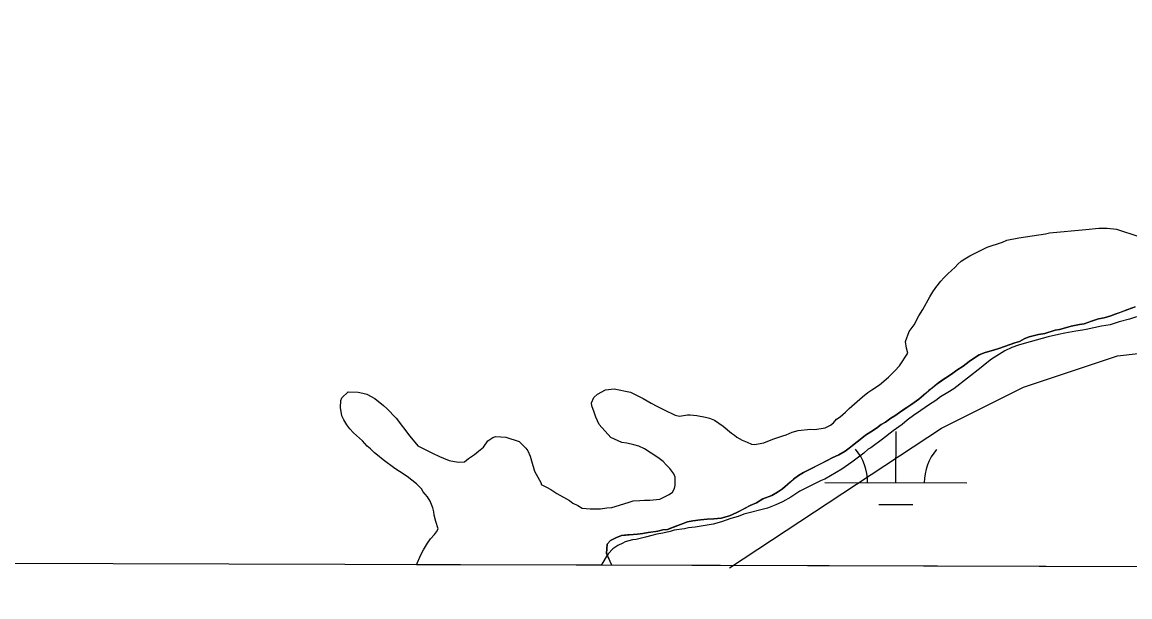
# Model space of a CAD drawing. Extents: x 3161514 to 3199414, y 831166 to 856601.
# Drawn here: x 3188623 to 3189403, y 836546 to 836951 of the extents above; entities that cross this region are included whole.
import ezdxf

# ---------------------------------------------------------------- set-up
doc = ezdxf.new("R2010")
doc.units = 0
for name, color, linetype in [('V-GRID-FRAM', 7, 'Continuous'), ('V-ROAD-CNTR', 7, 'Continuous'), ('V-SITE-VEGE', 7, 'Continuous'), ('V-TOPO-SHOR', 7, 'Continuous'), ('V-WETL-SWMP', 7, 'Continuous')]:
    doc.layers.add(name, color=color, linetype=linetype)

msp = doc.modelspace()

# ---------------------------------------------------------------- linework, layer by layer
at = {"layer": 'V-GRID-FRAM'}
msp.add_lwpolyline([(3165761.05, 854820.03), (3197144.33, 854733.31), (3197102.01, 836546.11), (3165702.85, 836632.88), (3165761.05, 854820.03)], dxfattribs=at)
at = {"layer": 'V-ROAD-CNTR'}
msp.add_lwpolyline([(3189121.3, 836566.66), (3189270.64, 836665.09), (3189328.34, 836693.94), (3189394.53, 836716.01), (3189486.18, 836726.19)], dxfattribs=at)
at = {"layer": 'V-SITE-VEGE'}
for p, q in [((3189372.29, 836805.11), (3189381.33, 836806.03)), ((3189381.33, 836806.03), (3189387.23, 836805.96)), ((3189387.23, 836805.96), (3189393.82, 836805.18)), ((3189316.65, 836797.48), (3189325, 836799.11)), ((3189325, 836799.11), (3189343.79, 836802)), ((3189343.79, 836802), (3189346.57, 836802.66)), ((3189346.57, 836802.66), (3189372.29, 836805.11)), ((3189393.82, 836805.18), (3189409.72, 836800.12)), ((3189290.47, 836786.36), (3189302.7, 836792.45)), ((3189302.7, 836792.45), (3189313.51, 836796.14)), ((3189313.51, 836796.14), (3189316.65, 836797.48)), ((3189282.06, 836780.56), (3189284.52, 836782.62)), ((3189284.52, 836782.62), (3189286.97, 836784.32)), ((3189286.97, 836784.32), (3189290.47, 836786.36)), ((3189275.04, 836773.71), (3189280.3, 836778.5)), ((3189280.3, 836778.5), (3189282.06, 836780.56)), ((3189266.58, 836764.1), (3189270.11, 836768.57)), ((3189270.11, 836768.57), (3189272.22, 836770.97)), ((3189272.22, 836770.97), (3189275.04, 836773.71)), ((3189262.33, 836757.56), (3189264.46, 836761)), ((3189264.46, 836761), (3189266.58, 836764.1)), ((3189257.36, 836748.59), (3189262.33, 836757.56)), ((3189251.32, 836737.91), (3189254.52, 836744.12)), ((3189254.52, 836744.12), (3189257.36, 836748.59)), ((3189407.96, 836743.55), (3189403.08, 836741.88)), ((3189247.79, 836733.09), (3189251.32, 836737.91)), ((3189383.23, 836736.92), (3189372.44, 836734.63)), ((3189389.49, 836737.89), (3189383.23, 836736.92)), ((3189395.76, 836739.89), (3189389.49, 836737.89)), ((3189403.08, 836741.88), (3189395.76, 836739.89)), ((3189245.27, 836726.18), (3189247.79, 836733.09)), ((3189345.64, 836729.42), (3189328.92, 836724.77)), ((3189352.95, 836731.06), (3189345.64, 836729.42)), ((3189357.48, 836732.05), (3189352.95, 836731.06)), ((3189365.13, 836733.33), (3189357.48, 836732.05)), ((3189370, 836733.97), (3189365.13, 836733.33)), ((3189372.44, 836734.63), (3189370, 836733.97)), ((3189245.9, 836721.31), (3189245.27, 836726.18)), ((3189246.9, 836717.83), (3189245.9, 836721.31)), ((3189320.2, 836721.76), (3189315.31, 836719.39)), ((3189324.73, 836723.44), (3189320.2, 836721.76)), ((3189328.92, 836724.77), (3189324.73, 836723.44)), ((3189240.88, 836708.88), (3189246.9, 836717.83)), ((3189305.86, 836713.61), (3189301.3, 836710.19)), ((3189315.31, 836719.39), (3189305.86, 836713.61)), ((3189233.15, 836700.99), (3189237.71, 836705.45)), ((3189237.71, 836705.45), (3189240.88, 836708.88)), ((3189298.49, 836707.8), (3189279.21, 836692.77)), ((3189301.3, 836710.19), (3189298.49, 836707.8)), ((3189226.83, 836695.52), (3189233.15, 836700.99)), ((3188847.96, 836686.45), (3188852.52, 836690.56)), ((3188852.52, 836690.56), (3188859.47, 836690.47)), ((3188859.47, 836690.47), (3188862.93, 836689.74)), ((3188862.93, 836689.74), (3188865.7, 836689.01)), ((3188865.7, 836689.01), (3188871.21, 836685.81)), ((3189025.71, 836686.62), (3189028.17, 836689.02)), ((3189028.17, 836689.02), (3189033.76, 836692.07)), ((3189033.76, 836692.07), (3189040.02, 836692.69)), ((3189040.02, 836692.69), (3189051.45, 836690.46)), ((3189051.45, 836690.46), (3189060.41, 836685.83)), ((3189214.91, 836686.99), (3189218.77, 836690.07)), ((3189218.77, 836690.07), (3189221.58, 836692.11)), ((3189221.58, 836692.11), (3189226.83, 836695.52)), ((3189275.01, 836690.04), (3189269.77, 836686.99)), ((3189279.21, 836692.77), (3189275.01, 836690.04)), ((3188847.18, 836679.52), (3188847.24, 836684.38)), ((3188847.24, 836684.38), (3188847.96, 836686.45)), ((3188871.21, 836685.81), (3188877.4, 836680.87)), ((3188877.4, 836680.87), (3188879.8, 836678.76)), ((3189023.92, 836682.83), (3189025.71, 836686.62)), ((3189024.24, 836680.74), (3189023.92, 836682.83)), ((3189060.41, 836685.83), (3189065.93, 836682.64)), ((3189065.93, 836682.64), (3189070.06, 836680.5)), ((3189205.44, 836678.78), (3189214.91, 836686.99)), ((3189261.36, 836681.19), (3189253.65, 836675.74)), ((3189266.61, 836684.6), (3189261.36, 836681.19)), ((3189269.77, 836686.99), (3189266.61, 836684.6)), ((3188848.14, 836673.61), (3188847.18, 836679.52)), ((3188849.5, 836670.81), (3188848.14, 836673.61)), ((3188879.8, 836678.76), (3188886.31, 836672.08)), ((3189025.92, 836676.21), (3189024.24, 836680.74)), ((3189026.92, 836672.72), (3189025.92, 836676.21)), ((3189070.06, 836680.5), (3189075.24, 836678.01)), ((3189075.24, 836678.01), (3189082.83, 836674.09)), ((3189082.83, 836674.09), (3189085.95, 836673.36)), ((3189085.95, 836673.36), (3189091.51, 836674.33)), ((3189091.51, 836674.33), (3189093.59, 836674.3)), ((3189093.59, 836674.3), (3189098.1, 836673.9)), ((3189098.1, 836673.9), (3189104.34, 836672.78)), ((3189196.66, 836671.25), (3189199.11, 836672.96)), ((3189199.11, 836672.96), (3189202.98, 836676.38)), ((3189202.98, 836676.38), (3189205.44, 836678.78)), ((3189251.9, 836674.72), (3189246.3, 836670.62)), ((3189253.65, 836675.74), (3189251.9, 836674.72)), ((3188851.54, 836667.32), (3188849.5, 836670.81)), ((3188853.58, 836664.51), (3188851.54, 836667.32)), ((3188886.31, 836672.08), (3188895.87, 836659.46)), ((3189029.28, 836667.48), (3189026.92, 836672.72)), ((3189037.5, 836658.35), (3189029.28, 836667.48)), ((3189104.34, 836672.78), (3189107.1, 836672.05)), ((3189107.1, 836672.05), (3189110.56, 836670.62)), ((3189110.56, 836670.62), (3189116.75, 836666.37)), ((3189116.75, 836666.37), (3189122.59, 836661.44)), ((3189188.6, 836665.11), (3189192.44, 836667.14)), ((3189192.44, 836667.14), (3189194.55, 836668.85)), ((3189194.55, 836668.85), (3189196.66, 836671.25)), ((3189242.79, 836667.54), (3189236.48, 836663.11)), ((3189246.3, 836670.62), (3189242.79, 836667.54)), ((3188856.32, 836661.7), (3188853.58, 836664.51)), ((3188862.5, 836656.07), (3188856.32, 836661.7)), ((3188895.87, 836659.46), (3188901.68, 836652.44)), ((3188951.02, 836655.98), (3188954.53, 836658.37)), ((3188954.53, 836658.37), (3188956.62, 836659.03)), ((3188956.62, 836659.03), (3188963.56, 836658.6)), ((3188963.56, 836658.6), (3188972.89, 836655.7)), ((3189045.44, 836654.78), (3189037.5, 836658.35)), ((3189122.59, 836661.44), (3189124.66, 836660.02)), ((3189124.66, 836660.02), (3189126.37, 836658.61)), ((3189126.37, 836658.61), (3189130.17, 836656.48)), ((3189151.7, 836657.25), (3189158.67, 836659.59)), ((3189158.67, 836659.59), (3189161.11, 836660.25)), ((3189161.11, 836660.25), (3189165.3, 836662.28)), ((3189165.3, 836662.28), (3189169.48, 836663.27)), ((3189169.48, 836663.27), (3189178.17, 836664.2)), ((3189178.17, 836664.2), (3189181.3, 836664.16)), ((3189181.3, 836664.16), (3189188.6, 836665.11)), ((3189236.48, 836663.11), (3189229.12, 836657.3)), ((3188865.92, 836652.2), (3188862.5, 836656.07)), ((3188868.33, 836650.44), (3188865.92, 836652.2)), ((3188871.07, 836647.63), (3188868.33, 836650.44)), ((3188901.68, 836652.44), (3188909.62, 836648.52)), ((3188944.34, 836648.78), (3188947.84, 836651.51)), ((3188947.84, 836651.51), (3188951.02, 836655.98)), ((3188972.89, 836655.7), (3188977.69, 836650.78)), ((3188977.69, 836650.78), (3188979.06, 836649.03)), ((3189048.9, 836654.39), (3189045.44, 836654.78)), ((3189053.75, 836653.29), (3189048.9, 836654.39)), ((3189057.21, 836652.2), (3189053.75, 836653.29)), ((3189061.35, 836650.41), (3189057.21, 836652.2)), ((3189070.65, 836644.39), (3189061.35, 836650.41)), ((3189130.17, 836656.48), (3189133.62, 836655.05)), ((3189133.62, 836655.05), (3189136.73, 836653.62)), ((3189136.73, 836653.62), (3189138.81, 836653.59)), ((3189138.81, 836653.59), (3189145.42, 836654.55)), ((3189145.42, 836654.55), (3189151.7, 836657.25)), ((3189218.96, 836650.14), (3189215.8, 836647.41)), ((3189220.71, 836651.16), (3189218.96, 836650.14)), ((3189229.12, 836657.3), (3189220.71, 836651.16)), ((3188873.13, 836645.86), (3188871.07, 836647.63)), ((3188877.26, 836642.69), (3188873.13, 836645.86)), ((3188885.51, 836636.68), (3188877.26, 836642.69)), ((3188909.62, 836648.52), (3188912.04, 836647.45)), ((3188912.04, 836647.45), (3188916.86, 836644.96)), ((3188916.86, 836644.96), (3188919.63, 836643.88)), ((3188919.63, 836643.88), (3188923.77, 836642.09)), ((3188923.77, 836642.09), (3188930, 836640.97)), ((3188934.52, 836641.26), (3188937.33, 836643.66)), ((3188937.33, 836643.66), (3188941.53, 836646.38)), ((3188941.53, 836646.38), (3188944.34, 836648.78)), ((3188979.06, 836649.03), (3188980.74, 836645.19)), ((3188980.74, 836645.19), (3188981.75, 836642.05)), ((3188981.75, 836642.05), (3188983.73, 836634.74)), ((3189074.43, 836641.57), (3189070.65, 836644.39)), ((3189215.8, 836647.41), (3189207.38, 836640.92)), ((3188888.61, 836634.56), (3188885.51, 836636.68)), ((3188894.12, 836631.02), (3188888.61, 836634.56)), ((3188930, 836640.97), (3188934.52, 836641.26)), ((3188983.73, 836634.74), (3188988.49, 836626.34)), ((3189076.48, 836639.11), (3189074.43, 836641.57)), ((3189079.23, 836636.65), (3189076.48, 836639.11)), ((3189081.96, 836632.79), (3189079.23, 836636.65)), ((3189200.38, 836636.15), (3189188.49, 836629.01)), ((3189207.38, 836640.92), (3189200.38, 836636.15)), ((3188900.65, 836625.73), (3188894.12, 836631.02)), ((3188988.49, 836626.34), (3188988.47, 836625.3)), ((3189082.97, 836630.35), (3189081.96, 836632.79)), ((3189082.9, 836624.8), (3189082.97, 836630.35)), ((3189185.7, 836628), (3189170.67, 836620.55)), ((3189188.49, 836629.01), (3189185.7, 836628)), ((3188904.07, 836622.21), (3188900.65, 836625.73)), ((3188905.44, 836620.11), (3188904.07, 836622.21)), ((3188906.8, 836618.36), (3188905.44, 836620.11)), ((3188908.52, 836616.6), (3188906.8, 836618.36)), ((3188988.47, 836625.3), (3188992.27, 836623.52)), ((3188992.27, 836623.52), (3188995.37, 836621.74)), ((3188995.37, 836621.74), (3188999.5, 836618.91)), ((3188999.5, 836618.91), (3189008.46, 836613.94)), ((3189078.65, 836618.25), (3189081.1, 836619.96)), ((3189081.1, 836619.96), (3189082.52, 836622.37)), ((3189082.52, 836622.37), (3189082.9, 836624.8)), ((3189170.67, 836620.55), (3189164.37, 836616.47)), ((3188910.21, 836613.45), (3188908.52, 836616.6)), ((3188912.24, 836608.92), (3188910.21, 836613.45)), ((3189008.46, 836613.94), (3189010.87, 836612.17)), ((3189010.87, 836612.17), (3189014.32, 836610.39)), ((3189038.26, 836609.04), (3189049.76, 836612.72)), ((3189049.76, 836612.72), (3189053.25, 836613.71)), ((3189053.25, 836613.71), (3189058.11, 836614)), ((3189058.11, 836614), (3189061.24, 836614.31)), ((3189061.24, 836614.31), (3189065.06, 836614.26)), ((3189065.06, 836614.26), (3189072.01, 836614.86)), ((3189072.01, 836614.86), (3189076.9, 836617.23)), ((3189076.9, 836617.23), (3189078.65, 836618.25)), ((3189153.89, 836611.05), (3189147.96, 836608.69)), ((3189158.43, 836613.07), (3189153.89, 836611.05)), ((3189164.37, 836616.47), (3189158.43, 836613.07)), ((3188912.9, 836606.13), (3188912.24, 836608.92)), ((3188913.21, 836603.69), (3188912.9, 836606.13)), ((3188914.2, 836599.17), (3188913.21, 836603.69)), ((3189014.32, 836610.39), (3189017.43, 836608.62)), ((3189017.43, 836608.62), (3189022.97, 836608.2)), ((3189022.97, 836608.2), (3189030.26, 836608.11)), ((3189030.26, 836608.11), (3189034.78, 836608.74)), ((3189034.78, 836608.74), (3189038.26, 836609.04)), ((3189131.24, 836604.39), (3189127.4, 836602.7)), ((3189147.96, 836608.69), (3189131.24, 836604.39)), ((3188915.87, 836593.94), (3188914.2, 836599.17)), ((3189097.1, 836595.11), (3189092.23, 836594.82)), ((3189109.63, 836597.38), (3189097.1, 836595.11)), ((3189115.55, 836599.04), (3189109.63, 836597.38)), ((3189122.17, 836601.38), (3189115.55, 836599.04)), ((3189127.4, 836602.7), (3189122.17, 836601.38)), ((3188910.57, 836587.07), (3188913.39, 836590.15)), ((3188913.39, 836590.15), (3188914.8, 836591.87)), ((3188914.8, 836591.87), (3188915.87, 836593.94)), ((3189061.95, 836588.26), (3189055.33, 836586.61)), ((3189066.47, 836589.25), (3189061.95, 836588.26)), ((3189069.96, 836590.24), (3189066.47, 836589.25)), ((3189074.13, 836590.88), (3189069.96, 836590.24)), ((3189079.36, 836592.21), (3189074.13, 836590.88)), ((3189082.15, 836593.21), (3189079.36, 836592.21)), ((3189089.45, 836594.16), (3189082.15, 836593.21)), ((3189092.23, 836594.82), (3189089.45, 836594.16)), ((3188905.61, 836579.14), (3188908.45, 836583.97)), ((3188908.45, 836583.97), (3188910.57, 836587.07)), ((3189038.93, 836579.88), (3189035.76, 836576.45)), ((3189042.43, 836582.26), (3189038.93, 836579.88)), ((3189045.93, 836583.95), (3189042.43, 836582.26)), ((3189047.67, 836584.97), (3189045.93, 836583.95)), ((3189052.9, 836586.3), (3189047.67, 836584.97)), ((3189055.33, 836586.61), (3189052.9, 836586.3)), ((3188900.55, 836568.77), (3188903.83, 836575.69)), ((3188903.83, 836575.69), (3188905.61, 836579.14)), ((3189034.34, 836574.38), (3189031.86, 836570.24)), ((3189035.76, 836576.45), (3189034.34, 836574.38)), ((3189030.85, 836568.41), (3188900.55, 836568.77)), ((3189031.86, 836570.24), (3189030.85, 836568.41))]:
    msp.add_line(p, q, dxfattribs=at)
at = {"layer": 'V-TOPO-SHOR'}
for points in [[(3189406.92, 836750.49), (3189401.82, 836748.53), (3189396.47, 836746.57), (3189392.9, 836745.35), (3189389.85, 836744.12), (3189385.26, 836742.66), (3189381.2, 836741.95), (3189376.36, 836740.49), (3189371.01, 836738.53), (3189367.71, 836738.06), (3189361.86, 836736.87), (3189358.04, 836735.65), (3189353.71, 836734.44), (3189350.66, 836733.97), (3189343.28, 836731.78), (3189338.96, 836731.07), (3189332.34, 836729.38), (3189329.28, 836728.15), (3189325.46, 836726.17), (3189322.15, 836725.2), (3189318.32, 836723.73), (3189315.01, 836722.5), (3189311.7, 836721.28), (3189307.12, 836720.07), (3189301.27, 836718.37), (3189297.19, 836716.64), (3189293.1, 836714.16), (3189290.02, 836711.92), (3189285.93, 836708.67), (3189281.33, 836705.94), (3189277.74, 836702.94), (3189273.65, 836700.46), (3189271.09, 836698.71), (3189267.51, 836696.22), (3189264.18, 836693.48), (3189261.61, 836691.48), (3189259.31, 836689.48), (3189254.69, 836685.48), (3189251.36, 836682.99), (3189248.04, 836680.75), (3189244.97, 836678.76), (3189240.88, 836676.02), (3189237.8, 836673.78), (3189234.99, 836672.04), (3189231.15, 836669.3), (3189228.09, 836667.56), (3189224.76, 836665.07), (3189220.67, 836662.33), (3189217.09, 836660.09), (3189214.52, 836657.84), (3189207.87, 836652.86), (3189205.56, 836650.86)], [(3189205.56, 836650.86), (3189202.74, 836648.86), (3189198.14, 836646.13), (3189193.56, 836644.16), (3189189.98, 836642.18), (3189185.13, 836639.71), (3189180.28, 836637.23), (3189176.71, 836635.5), (3189173.39, 836633.77), (3189169.81, 836631.53), (3189166.23, 836629.04), (3189163.92, 836627.04), (3189158.53, 836622.29), (3189154.95, 836619.8), (3189151.12, 836617.57), (3189144.75, 836615.11), (3189140.15, 836612.38), (3189135.81, 836610.41), (3189129.68, 836607.19), (3189126.36, 836605.46), (3189121.27, 836603.24), (3189115.41, 836601.54), (3189110.08, 836601.1), (3189105.51, 836600.91), (3189100.69, 836600.46), (3189095.35, 836599.76), (3189091.54, 836599.05), (3189088.48, 836597.83), (3189084.91, 836596.35), (3189081.6, 836595.12), (3189077.52, 836593.65), (3189074.22, 836593.44), (3189070.66, 836592.47), (3189067.61, 836592), (3189063.8, 836591.54), (3189060.24, 836590.83), (3189056.43, 836590.37), (3189053.39, 836590.16), (3189049.32, 836589.7), (3189045.01, 836589.25), (3189041.18, 836587.77), (3189037.36, 836585.8), (3189035.04, 836583.29), (3189034.75, 836580.25), (3189034.45, 836576.7), (3189036.92, 836571.34), (3189038.23, 836568.39)]]:
    msp.add_lwpolyline(points, dxfattribs=at)
at = {"layer": 'V-WETL-SWMP'}
for p, q in [((3189385.26, 836742.66), (3189389.84, 836744.12)), ((3189389.84, 836744.12), (3189392.9, 836745.35)), ((3189392.9, 836745.35), (3189401.82, 836748.53)), ((3189401.82, 836748.53), (3189406.92, 836750.49)), ((3189353.71, 836734.43), (3189358.04, 836735.65)), ((3189358.04, 836735.65), (3189361.86, 836736.87)), ((3189361.86, 836736.87), (3189367.7, 836738.06)), ((3189367.7, 836738.06), (3189371.01, 836738.53)), ((3189371.01, 836738.53), (3189376.36, 836740.49)), ((3189376.36, 836740.49), (3189381.19, 836741.95)), ((3189381.19, 836741.95), (3189385.26, 836742.66)), ((3189325.46, 836726.17), (3189329.28, 836728.15)), ((3189329.28, 836728.15), (3189332.34, 836729.38)), ((3189332.34, 836729.38), (3189338.96, 836731.07)), ((3189338.96, 836731.07), (3189343.28, 836731.78)), ((3189343.28, 836731.78), (3189350.66, 836733.97)), ((3189350.66, 836733.97), (3189353.71, 836734.43)), ((3189301.26, 836718.36), (3189307.12, 836720.06)), ((3189307.12, 836720.06), (3189311.7, 836721.27)), ((3189311.7, 836721.27), (3189322.15, 836725.2)), ((3189322.15, 836725.2), (3189325.46, 836726.17)), ((3189290.02, 836711.91), (3189293.1, 836714.16)), ((3189293.1, 836714.16), (3189297.18, 836716.64)), ((3189297.18, 836716.64), (3189301.26, 836718.36)), ((3189277.74, 836702.94), (3189281.33, 836705.94)), ((3189281.33, 836705.94), (3189285.92, 836708.67)), ((3189285.92, 836708.67), (3189290.02, 836711.91)), ((3189267.51, 836696.22), (3189273.65, 836700.46)), ((3189273.65, 836700.46), (3189277.74, 836702.94)), ((3189254.69, 836685.48), (3189261.61, 836691.48)), ((3189261.61, 836691.48), (3189267.51, 836696.22)), ((3189240.88, 836676.02), (3189251.36, 836682.99)), ((3189251.36, 836682.99), (3189254.69, 836685.48)), ((3189234.99, 836672.04), (3189237.8, 836673.78)), ((3189237.8, 836673.78), (3189240.88, 836676.02)), ((3189224.76, 836665.07), (3189228.09, 836667.56)), ((3189228.09, 836667.56), (3189231.15, 836669.3)), ((3189231.15, 836669.3), (3189234.99, 836672.04)), ((3189207.87, 836652.86), (3189214.52, 836657.84)), ((3189214.52, 836657.84), (3189217.09, 836660.09)), ((3189217.09, 836660.09), (3189220.67, 836662.33)), ((3189220.67, 836662.33), (3189224.76, 836665.07)), ((3189238.47, 836626.59), (3189238.57, 836662.59)), ((3189202.74, 836648.86), (3189205.56, 836650.86)), ((3189205.56, 836650.86), (3189207.87, 836652.86)), ((3189173.39, 836633.77), (3189189.98, 836642.18)), ((3189189.98, 836642.18), (3189193.55, 836644.16)), ((3189193.55, 836644.16), (3189198.14, 836646.13)), ((3189198.14, 836646.13), (3189202.74, 836648.86)), ((3189158.53, 836622.29), (3189166.23, 836629.04)), ((3189166.23, 836629.04), (3189169.81, 836631.53)), ((3189169.81, 836631.53), (3189173.39, 836633.77)), ((3189188.47, 836626.72), (3189288.47, 836626.45)), ((3189151.12, 836617.57), (3189154.95, 836619.8)), ((3189154.95, 836619.8), (3189158.53, 836622.29)), ((3189135.81, 836610.41), (3189140.15, 836612.38)), ((3189140.15, 836612.38), (3189144.75, 836615.11)), ((3189144.75, 836615.11), (3189151.12, 836617.57)), ((3189226.43, 836611.19), (3189250.43, 836611.12)), ((3189115.41, 836601.54), (3189121.26, 836603.24)), ((3189121.26, 836603.24), (3189126.36, 836605.46)), ((3189126.36, 836605.46), (3189135.81, 836610.41)), ((3189077.52, 836593.65), (3189084.91, 836596.35)), ((3189084.91, 836596.35), (3189091.54, 836599.05)), ((3189091.54, 836599.05), (3189095.35, 836599.76)), ((3189095.35, 836599.76), (3189100.69, 836600.46)), ((3189100.69, 836600.46), (3189105.51, 836600.9)), ((3189105.51, 836600.9), (3189110.08, 836601.1)), ((3189110.08, 836601.1), (3189115.41, 836601.54)), ((3189037.35, 836585.79), (3189041.18, 836587.77)), ((3189041.18, 836587.77), (3189045.01, 836589.25)), ((3189045.01, 836589.25), (3189053.39, 836590.15)), ((3189053.39, 836590.15), (3189056.43, 836590.37)), ((3189056.43, 836590.37), (3189060.24, 836590.83)), ((3189060.24, 836590.83), (3189063.8, 836591.54)), ((3189063.8, 836591.54), (3189070.66, 836592.47)), ((3189070.66, 836592.47), (3189074.22, 836593.44)), ((3189074.22, 836593.44), (3189077.52, 836593.65)), ((3189034.45, 836576.7), (3189035.04, 836583.29)), ((3189035.04, 836583.29), (3189037.35, 836585.79)), ((3189038.21, 836568.39), (3189034.45, 836576.7)), ((3189624.25, 836566.77), (3189038.21, 836568.39))]:
    msp.add_line(p, q, dxfattribs=at)
for centre, start, end in [((3189183.23, 836627.21), 359.06989, 40.61354), ((3189293.71, 836626.91), 139.06988, 180.61354)]:
    msp.add_arc(centre, 35.25, start, end, dxfattribs=at)

doc.saveas('drawing.dxf')
